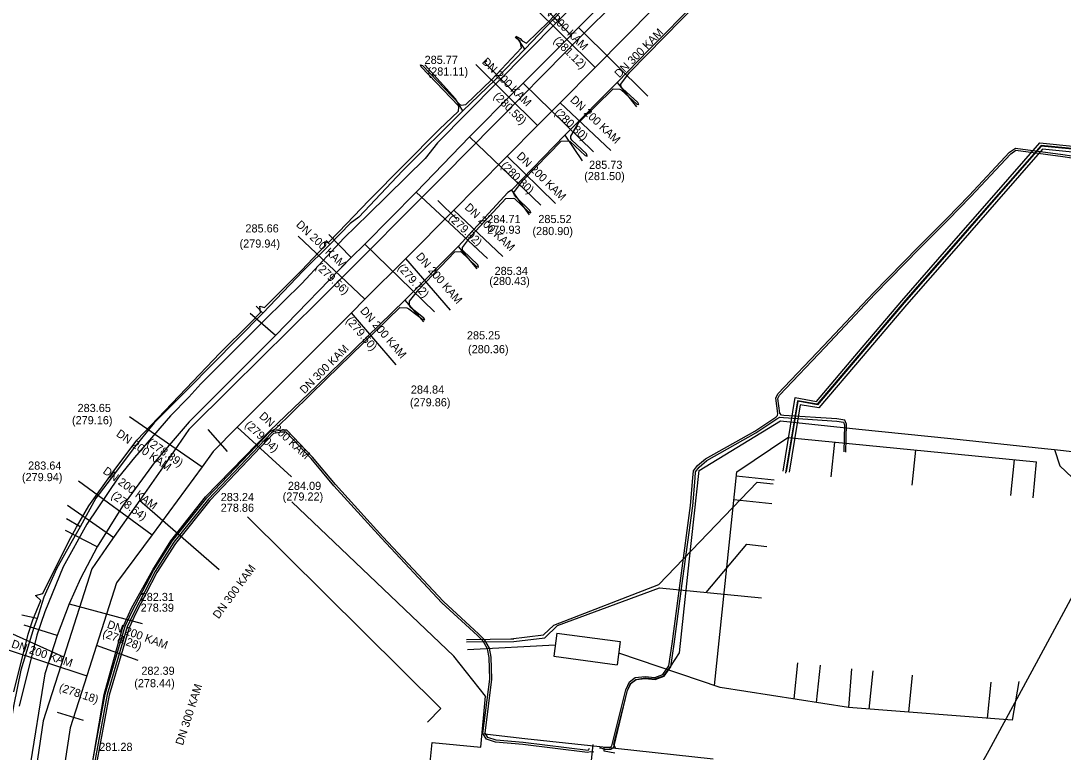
# Model space of a CAD drawing. Extents: x -598233 to -596890, y -1157848 to -1156431.
# Drawn here: x -597906 to -597803.5, y -1156760.2 to -1156688.4 of the extents above; entities that cross this region are included whole.
import ezdxf

# ---------------------------------------------------------------- set-up
doc = ezdxf.new("R2010")
doc.units = 0
for name, color, linetype in [('Vrstva 1', 7, 'Continuous'), ('Vrstva 13', 7, 'Continuous'), ('Vrstva 19', 7, 'Continuous'), ('Vrstva 25', 7, 'Continuous'), ('Vrstva 26', 7, 'Continuous'), ('Vrstva 3', 7, 'Continuous'), ('Vrstva 37', 7, 'Continuous'), ('Vrstva 42', 7, 'Continuous'), ('Vrstva 5', 7, 'Continuous'), ('Vrstva 55', 7, 'Continuous'), ('Vrstva 58', 7, 'Continuous'), ('Vrstva 8', 7, 'Continuous')]:
    doc.layers.add(name, color=color, linetype=linetype)

msp = doc.modelspace()

# ---------------------------------------------------------------- linework, layer by layer
at = {"layer": 'Vrstva 1'}
for p, q in [((-597835.6, -1156732.68), (-597830.6, -1156729.32)), ((-597830.6, -1156729.32), (-597806.15, -1156731.71)), ((-597826.32, -1156733.16), (-597825.97, -1156729.78)), ((-597818.36, -1156733.99), (-597818, -1156730.55)), ((-597808.68, -1156735), (-597808.31, -1156731.5)), ((-597806.48, -1156735.23), (-597806.15, -1156731.71)), ((-597837.8, -1156753.69), (-597835.6, -1156732.68)), ((-597831.92, -1156733.5), (-597835.65, -1156733.11)), ((-597832.16, -1156735.82), (-597835.89, -1156735.43)), ((-597864.68, -1156755.93), (-597883.7, -1156737.12)), ((-597862.07, -1156750.14), (-597853.45, -1156749.67)), ((-597837.24, -1156753.88), (-597847.21, -1156750.51)), ((-597829.64, -1156751.46), (-597830.01, -1156755)), ((-597827.42, -1156751.69), (-597827.81, -1156755.34)), ((-597824.34, -1156752.03), (-597824.61, -1156755.84)), ((-597822.23, -1156752.25), (-597822.62, -1156755.99)), ((-597818.35, -1156752.67), (-597818.72, -1156756.3)), ((-597810.63, -1156753.35), (-597811, -1156756.9)), ((-597807.89, -1156753.3), (-597808.53, -1156757.09)), ((-597824.61, -1156755.84), (-597837.24, -1156753.88)), ((-597866.01, -1156757.28), (-597864.68, -1156755.93)), ((-597808.53, -1156757.09), (-597824.61, -1156755.84))]:
    msp.add_line(p, q, dxfattribs=at)
for points in [[(-597863.11, -1156707.87), (-597865, -1156706.02)], [(-597885.67, -1156730.7), (-597887.58, -1156728.53)], [(-597899.82, -1156757.12), (-597902.38, -1156756.32)]]:
    msp.add_lwpolyline(points, dxfattribs=at)
at = {"layer": 'Vrstva 13'}
for p, q in [((-597843.27, -1156743.76), (-597833.6, -1156733.7)), ((-597833.6, -1156733.7), (-597832.03, -1156733.87)), ((-597901.4, -1156735.95), (-597896.85, -1156739.13)), ((-597886.49, -1156742.32), (-597894.32, -1156735.49)), ((-597853.58, -1156747.74), (-597843.27, -1156743.76)), ((-597907.46, -1156748.3), (-597901.77, -1156750.86)), ((-597854.61, -1156748.7), (-597853.58, -1156747.74)), ((-597862.16, -1156749.17), (-597857.53, -1156749.08)), ((-597857.81, -1156749.09), (-597854.61, -1156748.7))]:
    msp.add_line(p, q, dxfattribs=at)
msp.add_lwpolyline([(-597847.05, -1156686.02), (-597851.32, -1156690.3), (-597852.62, -1156691.62), (-597853.01, -1156692.01), (-597854.12, -1156693.15), (-597857.22, -1156696.29), (-597858.94, -1156698.03), (-597862.39, -1156701.53), (-597863.96, -1156703.13), (-597867.48, -1156706.65), (-597872.63, -1156711.81), (-597875.67, -1156714.85), (-597876.58, -1156715.77), (-597885.32, -1156724.44), (-597889.45, -1156728.53), (-597892, -1156732.18), (-597894.29, -1156735.47), (-597897.19, -1156739.6), (-597899.01, -1156742.21), (-597901.75, -1156750.82), (-597903.77, -1156757.16), (-597904.75, -1156763.8)], dxfattribs=at)
at = {"layer": 'Vrstva 19'}
for points in [[(-597846.28, -1156684.15), (-597851.17, -1156689.03), (-597851.91, -1156689.78), (-597852.05, -1156689.94), (-597856.61, -1156694.49), (-597857.53, -1156695.36), (-597861.87, -1156699.76), (-597867.11, -1156705.19), (-597872.15, -1156710.3), (-597873.5, -1156711.61), (-597880.95, -1156719.3), (-597889.44, -1156727.77), (-597892.78, -1156731.66), (-597895.98, -1156736.06), (-597898.48, -1156740.06), (-597900.11, -1156743.16), (-597901.24, -1156745.67), (-597902.42, -1156748.78), (-597903.62, -1156752.54), (-597905.17, -1156762.1)], [(-597851.91, -1156689.78), (-597854.77, -1156686.75), (-597854.61, -1156686.58)], [(-597851.17, -1156689.03), (-597844.34, -1156695.77)], [(-597857.53, -1156695.36), (-597860.4, -1156692.47), (-597860.17, -1156692.26)], [(-597856.61, -1156694.49), (-597849.7, -1156701.23)], [(-597861.87, -1156699.76), (-597854.88, -1156706.47)], [(-597867.11, -1156705.19), (-597860.12, -1156711.71)], [(-597873.5, -1156711.61), (-597875.7, -1156709.37)], [(-597872.15, -1156710.3), (-597865.33, -1156716.97)], [(-597880.95, -1156719.3), (-597883.44, -1156717.13)], [(-597898.48, -1156740.06), (-597901.58, -1156738.44)], [(-597901.24, -1156745.67), (-597894.04, -1156747.58)], [(-597902.42, -1156748.78), (-597905.64, -1156747.76)]]:
    msp.add_lwpolyline(points, dxfattribs=at)
at = {"layer": 'Vrstva 25'}
msp.add_lwpolyline([(-597802.27, -1156701.01), (-597805.67, -1156700.68), (-597810.3, -1156705.97), (-597814.72, -1156711.02), (-597819.16, -1156716.07), (-597823.41, -1156721.08), (-597827.67, -1156726.09), (-597829.61, -1156725.74), (-597830.75, -1156732.67)], dxfattribs=at)
at = {"layer": 'Vrstva 26'}
for points in [[(-597831.04, -1156732.62), (-597829.86, -1156725.39), (-597827.78, -1156725.76), (-597823.64, -1156720.88), (-597819.38, -1156715.87), (-597814.95, -1156710.82), (-597810.52, -1156705.77), (-597805.8, -1156700.37), (-597802.24, -1156700.71)], [(-597802.59, -1156701.28), (-597805.55, -1156700.99), (-597810.07, -1156706.16), (-597814.5, -1156711.22), (-597818.93, -1156716.27), (-597823.18, -1156721.27), (-597827.55, -1156726.41), (-597829.37, -1156726.09), (-597830.45, -1156732.71)]]:
    msp.add_lwpolyline(points, dxfattribs=at)
at = {"layer": 'Vrstva 3'}
for p, q in [((-597853.3, -1156748.53), (-597853.6, -1156750.81)), ((-597853.3, -1156748.53), (-597847.06, -1156749.37)), ((-597847.06, -1156749.37), (-597847.36, -1156751.65)), ((-597853.6, -1156750.81), (-597847.36, -1156751.65))]:
    msp.add_line(p, q, dxfattribs=at)
at = {"layer": 'Vrstva 37'}
msp.add_lwpolyline([(-597671.97, -1156701.18), (-597673.34, -1156700.15), (-597684.82, -1156690.2), (-597690.16, -1156695.91), (-597693.47, -1156699.2), (-597705.95, -1156711.55), (-597722.01, -1156727.49), (-597729.72, -1156735.12), (-597733.44, -1156731.37), (-597740.79, -1156723.9), (-597752.23, -1156711.81), (-597750.98, -1156710.57), (-597758.03, -1156703.01), (-597760.19, -1156705.23), (-597772.15, -1156704.09), (-597793.1, -1156701.95), (-597802.3, -1156700.93), (-597805.69, -1156700.63), (-597819.03, -1156715.82), (-597827.69, -1156726.02), (-597829.64, -1156725.7), (-597830.81, -1156732.81)], dxfattribs=at)
at = {"layer": 'Vrstva 42'}
msp.add_line((-597849.74, -1156759.49), (-597850.04, -1156762.34), dxfattribs=at)
for points in [[(-597898.96, -1156761.45), (-597897.68, -1156754.52), (-597895.71, -1156747.86), (-597895.06, -1156746.45), (-597892.95, -1156742.37), (-597891.09, -1156739.49), (-597887.69, -1156735.23), (-597881.48, -1156728.71), (-597880.93, -1156728.45), (-597875.93, -1156723.56), (-597868.71, -1156716.52), (-597868.02, -1156716.56), (-597867.84, -1156716.66), (-597866.46, -1156717.73), (-597866.26, -1156717.76), (-597866.35, -1156717.57), (-597867.72, -1156716.5), (-597867.78, -1156716.37), (-597867.77, -1156715.92), (-597866.87, -1156714.78), (-597863.33, -1156711.06), (-597862.81, -1156711.02), (-597862.68, -1156711.07), (-597861.18, -1156712.5), (-597860.98, -1156712.56), (-597861.06, -1156712.35), (-597862.54, -1156710.93), (-597862.58, -1156710.8), (-597862.56, -1156710.63), (-597861.68, -1156709.46), (-597858.31, -1156705.82), (-597857.58, -1156705.78), (-597857.44, -1156705.84), (-597856.06, -1156707.16), (-597855.84, -1156707.23), (-597855.93, -1156707.01), (-597857.3, -1156705.7), (-597857.46, -1156705.5), (-597857.54, -1156705.27), (-597856.6, -1156704.02), (-597852.87, -1156700.18), (-597852.13, -1156700.17), (-597851.97, -1156700.24), (-597850.52, -1156701.61), (-597850.32, -1156701.66), (-597850.39, -1156701.45), (-597851.83, -1156700.1), (-597851.9, -1156699.94), (-597851.91, -1156699.7), (-597851.13, -1156698.37), (-597847.77, -1156695.04), (-597847.11, -1156695.07), (-597846.98, -1156695.15), (-597845.44, -1156696.55), (-597845.24, -1156696.6), (-597845.32, -1156696.39), (-597846.84, -1156695.01), (-597846.96, -1156694.84), (-597847, -1156694.6), (-597846.16, -1156693.45), (-597839.32, -1156686.5)], [(-597906.65, -1156754.29), (-597905.26, -1156748.63), (-597904.81, -1156747.24), (-597904.02, -1156745.34), (-597904.53, -1156744.83), (-597903.82, -1156744.63), (-597901.27, -1156739.49), (-597900.49, -1156738.12), (-597899.29, -1156736.01), (-597896.89, -1156732.67), (-597894.56, -1156729.58), (-597889.74, -1156724.49), (-597886.42, -1156721.03), (-597883.43, -1156718.09), (-597882.41, -1156717.02), (-597882.49, -1156716.39), (-597882.04, -1156716.52), (-597878.4, -1156712.91), (-597876.1, -1156710.49), (-597876.09, -1156710.04), (-597875.76, -1156710.19), (-597874.72, -1156709.09), (-597871.77, -1156706.01), (-597864.86, -1156699.03), (-597862.97, -1156697.25), (-597862.92, -1156696.85), (-597862.97, -1156696.73), (-597866.64, -1156692.88), (-597866.69, -1156692.68), (-597866.49, -1156692.74), (-597862.83, -1156696.59), (-597862.71, -1156696.64), (-597862.23, -1156696.58), (-597859.71, -1156694.17), (-597858.73, -1156693.1), (-597856.77, -1156691.02), (-597856.89, -1156690.36), (-597856.96, -1156690.27), (-597857.24, -1156690.15), (-597857.39, -1156689.97), (-597857.18, -1156689.95), (-597856.88, -1156690.09), (-597856.69, -1156690.32), (-597856.26, -1156690.57), (-597854.12, -1156688.48), (-597853.1, -1156687.37)], [(-597671.97, -1156701.18), (-597673.34, -1156700.15), (-597684.82, -1156690.2), (-597690.16, -1156695.91), (-597693.47, -1156699.2), (-597705.95, -1156711.55), (-597722.01, -1156727.49), (-597729.72, -1156735.12), (-597733.44, -1156731.37), (-597740.79, -1156723.9), (-597752.23, -1156711.81), (-597750.98, -1156710.57), (-597758.03, -1156703.01), (-597760.19, -1156705.23), (-597772.15, -1156704.09), (-597793.1, -1156701.95), (-597802.3, -1156700.93), (-597805.68, -1156700.63), (-597819.03, -1156715.82), (-597827.69, -1156726.02), (-597829.64, -1156725.7), (-597830.81, -1156732.81)], [(-597847.58, -1156760.34), (-597848.64, -1156760.13), (-597848.63, -1156759.93), (-597848.63, -1156759.73), (-597848.03, -1156759.74), (-597847.87, -1156759.61), (-597846.52, -1156754.09), (-597846.14, -1156753.32), (-597845.59, -1156752.88), (-597844.62, -1156752.78), (-597843.65, -1156752.88), (-597842.86, -1156752.61), (-597842.29, -1156751.76), (-597841.96, -1156749.59), (-597841.1, -1156743.13), (-597840.14, -1156735.99), (-597839.91, -1156733.29), (-597839.87, -1156732.59), (-597839.45, -1156732.07), (-597838.67, -1156731.42), (-597833.84, -1156728.68), (-597831.78, -1156727.3), (-597831.59, -1156727.15), (-597831.57, -1156726.95), (-597831.76, -1156725.44), (-597831.57, -1156725.02), (-597827.07, -1156720.29), (-597822.17, -1156715.1), (-597817.79, -1156710.6), (-597814.97, -1156707.78), (-597812.77, -1156705.53), (-597808.81, -1156701.27), (-597808.2, -1156700.87), (-597803.55, -1156701.5), (-597800.89, -1156701.9)], [(-597824.87, -1156730.76), (-597824.81, -1156728.01), (-597824.99, -1156727.61), (-597825.76, -1156727.49), (-597830.99, -1156727.15), (-597831.22, -1156727.11), (-597831.37, -1156726.93), (-597831.56, -1156725.48), (-597831.41, -1156725.14), (-597826.93, -1156720.43), (-597822.03, -1156715.24), (-597817.65, -1156710.74), (-597814.83, -1156707.92), (-597812.63, -1156705.67), (-597808.67, -1156701.43), (-597808.16, -1156701.07), (-597803.57, -1156701.7), (-597800.91, -1156702.1), (-597797.05, -1156702.4), (-597795.03, -1156702.4), (-597792.67, -1156702.74), (-597789.09, -1156703.47)], [(-597849.09, -1156759.8), (-597848.97, -1156759.81), (-597848.63, -1156759.93), (-597848.63, -1156759.93), (-597847.97, -1156759.94), (-597847.69, -1156759.73), (-597846.34, -1156754.15), (-597845.98, -1156753.44), (-597845.51, -1156753.08), (-597844.62, -1156752.98), (-597843.63, -1156753.08), (-597842.74, -1156752.77), (-597842.09, -1156751.84), (-597841.76, -1156749.61), (-597840.9, -1156743.15), (-597839.94, -1156736.01), (-597839.71, -1156733.31), (-597839.67, -1156732.67), (-597839.31, -1156732.21), (-597838.55, -1156731.58), (-597833.74, -1156728.86), (-597831.66, -1156727.46), (-597831.36, -1156727.31), (-597831.01, -1156727.35), (-597825.78, -1156727.69), (-597825.13, -1156727.79), (-597825.01, -1156728.05), (-597825.07, -1156730.73)], [(-597850.1, -1156759.88), (-597850.21, -1156760.08), (-597856.6, -1156759.29), (-597859.27, -1156759.05), (-597860.07, -1156758.79), (-597860.35, -1156758.36), (-597859.69, -1156753.07), (-597859.75, -1156750.91), (-597859.92, -1156750.02), (-597860.36, -1156749.22), (-597860.95, -1156748.62), (-597864.44, -1156745.41), (-597870.39, -1156739.06), (-597875.06, -1156733.93), (-597877.31, -1156731.24), (-597879.83, -1156728.58), (-597880.33, -1156728.59), (-597881.15, -1156728.72), (-597881.34, -1156728.85), (-597887.54, -1156735.36), (-597890.93, -1156739.61), (-597892.78, -1156742.47), (-597894.88, -1156746.54), (-597895.52, -1156747.93), (-597897.49, -1156754.57), (-597898.76, -1156761.48)], [(-597849.66, -1156760.24), (-597849.97, -1156760.2), (-597850.28, -1156760.27), (-597856.62, -1156759.49), (-597859.31, -1156759.25), (-597860.21, -1156758.95), (-597860.55, -1156758.4), (-597859.89, -1156753.07), (-597859.95, -1156750.93), (-597860.12, -1156750.08), (-597860.52, -1156749.34), (-597861.09, -1156748.76), (-597864.58, -1156745.55), (-597870.53, -1156739.2), (-597875.22, -1156734.07), (-597877.45, -1156731.38), (-597879.91, -1156728.78), (-597880.31, -1156728.79), (-597881.13, -1156728.92), (-597887.39, -1156735.49), (-597890.77, -1156739.73), (-597892.61, -1156742.57), (-597894.7, -1156746.63), (-597895.33, -1156748), (-597897.3, -1156754.62), (-597898.56, -1156761.51)]]:
    msp.add_lwpolyline(points, dxfattribs=at)
at = {"layer": 'Vrstva 5'}
for p, q in [((-597855.75, -1156686.79), (-597849.53, -1156692.95)), ((-597855.75, -1156686.79), (-597849.53, -1156692.95)), ((-597861.27, -1156692.65), (-597855.18, -1156698.66)), ((-597861.27, -1156692.65), (-597855.18, -1156698.66)), ((-597848, -1156701.12), (-597852.96, -1156696.42)), ((-597848, -1156701.12), (-597852.96, -1156696.42)), ((-597853.41, -1156706.33), (-597858.17, -1156701.68)), ((-597853.41, -1156706.33), (-597858.17, -1156701.68)), ((-597858.6, -1156711.54), (-597863.43, -1156706.98)), ((-597858.6, -1156711.54), (-597863.43, -1156706.98)), ((-597878.73, -1156709.54), (-597872.15, -1156715.72)), ((-597878.73, -1156709.54), (-597872.15, -1156715.72)), ((-597863.74, -1156716.79), (-597868.15, -1156711.71)), ((-597863.74, -1156716.79), (-597868.15, -1156711.71)), ((-597869.09, -1156722.16), (-597873.48, -1156717.06)), ((-597869.09, -1156722.16), (-597873.48, -1156717.06)), ((-597895.28, -1156727.26), (-597888.17, -1156732.18)), ((-597895.28, -1156727.26), (-597888.17, -1156732.18)), ((-597879.36, -1156733.17), (-597884.7, -1156728.3)), ((-597879.36, -1156733.17), (-597884.7, -1156728.3)), ((-597900.31, -1156733.58), (-597893.08, -1156738.86)), ((-597900.31, -1156733.58), (-597893.08, -1156738.86)), ((-597838.6, -1156744.54), (-597834.6, -1156739.79)), ((-597834.6, -1156739.79), (-597832.65, -1156740.01)), ((-597853.23, -1156747.78), (-597843.21, -1156744.08)), ((-597843.21, -1156744.08), (-597833.17, -1156745.08)), ((-597854.46, -1156748.99), (-597853.23, -1156747.78)), ((-597857.52, -1156749.37), (-597854.46, -1156748.99)), ((-597907.62, -1156750.03), (-597899.5, -1156752.74)), ((-597907.62, -1156750.03), (-597899.5, -1156752.74)), ((-597894.46, -1156751.22), (-597898.54, -1156749.74)), ((-597894.46, -1156751.22), (-597898.54, -1156749.74)), ((-597862.17, -1156749.39), (-597857.52, -1156749.37))]:
    msp.add_line(p, q, dxfattribs=at)
for points in [[(-597830.46, -1156673.69), (-597831.92, -1156675.16), (-597837.68, -1156680.98), (-597838.07, -1156681.37), (-597843.76, -1156687.13), (-597849.53, -1156692.95), (-597852.96, -1156696.42), (-597855.18, -1156698.66), (-597858.17, -1156701.68), (-597861.21, -1156704.75)], [(-597861.21, -1156704.75), (-597863.43, -1156706.98), (-597868.15, -1156711.71), (-597872.15, -1156715.72), (-597873.48, -1156717.06), (-597884.7, -1156728.3), (-597887.06, -1156730.67)], [(-597887.06, -1156730.67), (-597888.17, -1156732.18), (-597893.08, -1156738.86), (-597896.56, -1156743.59)], [(-597896.56, -1156743.59), (-597898.54, -1156749.74), (-597899.5, -1156752.74), (-597901.14, -1156757.83)], [(-597901.14, -1156757.83), (-597903.28, -1156772.02), (-597903.35, -1156772.49), (-597906.37, -1156792.46), (-597907.25, -1156798.32)]]:
    msp.add_lwpolyline(points, dxfattribs=at)
at = {"layer": 'Vrstva 55'}
for p, q in [((-597879.35, -1156735.64), (-597863.41, -1156750.79)), ((-597806.15, -1156751.46), (-597801.64, -1156743.14)), ((-597860.29, -1156754.72), (-597863.41, -1156750.79)), ((-597810.79, -1156760.05), (-597806.15, -1156751.46)), ((-597860.77, -1156759.74), (-597860.29, -1156754.72)), ((-597860.65, -1156758.39), (-597856.43, -1156758.9)), ((-597867.78, -1156780.89), (-597865.55, -1156759.27)), ((-597865.55, -1156759.27), (-597860.77, -1156759.74)), ((-597856.43, -1156758.9), (-597847.54, -1156759.83)), ((-597847.54, -1156759.83), (-597837.93, -1156760.9)), ((-597813.83, -1156765.43), (-597810.79, -1156760.05))]:
    msp.add_line(p, q, dxfattribs=at)
for points in [[(-597850.35, -1156685.48), (-597865.01, -1156700.36), (-597866.24, -1156701.88), (-597871.79, -1156707.35), (-597874.23, -1156709.71), (-597878.36, -1156714.18), (-597881.96, -1156717.71), (-597888.29, -1156724.04), (-597889.46, -1156725.36), (-597891.27, -1156727.18), (-597894.82, -1156731.28), (-597896.37, -1156733.2), (-597899.49, -1156737.84), (-597901.82, -1156742.02), (-597903.61, -1156746.44), (-597904.41, -1156748.75), (-597906.13, -1156755.71)], [(-597842.78, -1156752.73), (-597842.1, -1156751.78), (-597841.25, -1156750.46), (-597840.29, -1156741.53), (-597839.31, -1156732.56), (-597831.3, -1156727.68), (-597823.61, -1156728.48), (-597814.55, -1156729.41), (-597805.37, -1156730.39), (-597804.37, -1156730.49)], [(-597804.37, -1156730.49), (-597796.56, -1156731.37), (-597787.39, -1156732.35), (-597784.9, -1156732.54), (-597784.5, -1156728.17)], [(-597804.37, -1156730.49), (-597803.86, -1156732.08), (-597798.92, -1156736.76), (-597792.57, -1156743.13), (-597786.58, -1156749.19), (-597780.31, -1156755.6), (-597773.27, -1156761.7)], [(-597847.54, -1156759.83), (-597847.69, -1156759.43), (-597846.33, -1156754.16), (-597846.06, -1156753.5), (-597845.52, -1156753.08), (-597844.61, -1156752.94), (-597843.65, -1156753.04), (-597842.78, -1156752.73)]]:
    msp.add_lwpolyline(points, dxfattribs=at)
at = {"layer": 'Vrstva 58'}
for p, q in [((-597856.45, -1156691.15), (-597857.3, -1156689.86)), ((-597847.36, -1156694.44), (-597844.25, -1156691.23)), ((-597852.51, -1156699.59), (-597847.36, -1156694.44)), ((-597847.36, -1156694.44), (-597845.46, -1156696.81)), ((-597857.76, -1156705.01), (-597852.51, -1156699.59)), ((-597852.51, -1156699.59), (-597850.79, -1156702.14)), ((-597858.1, -1156705.25), (-597862.99, -1156710.54)), ((-597857.76, -1156705.01), (-597856, -1156707.42)), ((-597875.98, -1156709.96), (-597875.61, -1156710.35)), ((-597862.99, -1156710.54), (-597868.22, -1156715.83)), ((-597862.99, -1156710.54), (-597861.16, -1156712.73)), ((-597882.18, -1156717.09), (-597882.86, -1156716.42)), ((-597868.22, -1156715.83), (-597866.41, -1156717.94)), ((-597900.16, -1156738.08), (-597901.49, -1156737.31)), ((-597904.38, -1156747.11), (-597905.89, -1156746.76))]:
    msp.add_line(p, q, dxfattribs=at)
for points in [[(-597844.25, -1156691.23), (-597839.43, -1156686.36), (-597832.02, -1156679.03)], [(-597850.76, -1156685.2), (-597856.45, -1156691.15)], [(-597856.45, -1156691.15), (-597859.34, -1156694.18), (-597862.52, -1156697.21)], [(-597862.52, -1156697.21), (-597863.24, -1156696.04), (-597866.28, -1156692.68)], [(-597862.52, -1156697.21), (-597868.45, -1156703.1), (-597872.74, -1156707.65)], [(-597857.76, -1156705.01), (-597858.1, -1156705.25)], [(-597872.74, -1156707.65), (-597873.6, -1156708.28), (-597875.61, -1156710.35)], [(-597875.61, -1156710.35), (-597878.22, -1156712.94), (-597882.18, -1156717.09)], [(-597899.63, -1156765.69), (-597899.49, -1156764.54), (-597897.78, -1156754.56), (-597895.99, -1156748.04), (-597895.1, -1156746.08), (-597892.99, -1156742.32), (-597891.23, -1156739.46), (-597887.84, -1156735.15), (-597881.5, -1156728.65), (-597876.88, -1156724.22), (-597868.22, -1156715.83)], [(-597882.18, -1156717.09), (-597889.61, -1156724.61), (-597892.86, -1156727.87), (-597894.94, -1156730.41), (-597896.78, -1156732.89), (-597898.6, -1156735.28), (-597900.16, -1156738.08)], [(-597900.16, -1156738.08), (-597901.07, -1156739.69), (-597902.48, -1156742.2), (-597903.71, -1156745), (-597904.38, -1156747.11)], [(-597904.38, -1156747.11), (-597904.71, -1156747.97), (-597905.98, -1156752.18), (-597906.67, -1156755.55), (-597907.55, -1156760.83)]]:
    msp.add_lwpolyline(points, dxfattribs=at)

# ---------------------------------------------------------------- texts
at = {"layer": 'Vrstva 8'}
for s, rotation, p in [('DN 200 KAM', 315.3021, (-597855.14, -1156686.94)), ('DN 300 KAM', 45.2874, (-597847.15, -1156694.02)), ('(281.12)', 315.3021, (-597853.69, -1156690.37)), ('DN 200 KAM', 315.3559, (-597860.71, -1156692.46)), ('(280.58)', 315.3559, (-597859.58, -1156695.84)), ('DN 200 KAM', 316.5174, (-597852.04, -1156696.21)), ('(280.80)', 316.5174, (-597853.58, -1156697.46)), ('DN 200 KAM', 315.6151, (-597857.31, -1156701.73)), ('(280.30)', 315.6151, (-597858.85, -1156702.66)), ('DN 200 KAM', 316.6754, (-597862.41, -1156706.78)), ('DN 200 KAM', 316.8129, (-597878.99, -1156708.47)), ('(279.92)', 316.6754, (-597863.99, -1156707.84)), ('DN 200 KAM', 310.9723, (-597867.2, -1156711.55)), ('(279.56)', 316.8129, (-597877.06, -1156712.61)), ('(279.72)', 310.9723, (-597868.98, -1156712.66)), ('DN 200 KAM', 310.7184, (-597872.68, -1156716.89)), ('(279.50)', 310.7184, (-597874.07, -1156717.85)), ('DN 300 KAM', 45.0775, (-597878.09, -1156725.08)), ('DN 200 KAM', 317.6181, (-597882.61, -1156727.3)), ('(279.04)', 317.6357, (-597884.02, -1156728.15)), ('DN 200 KAM', 325.3445, (-597896.67, -1156729.11)), ('(278.89)', 325.3445, (-597893.64, -1156729.97)), ('DN 200 KAM', 323.8244, (-597897.98, -1156732.76)), ('(278.64)', 323.8244, (-597897.17, -1156735.16)), ('DN 300 KAM', 53.6732, (-597886.54, -1156747.19)), ('DN 200 KAM', 340.0496, (-597897.57, -1156747.99)), ('(278.28)', 340.0496, (-597898.02, -1156748.87)), ('DN 200 KAM', 341.5486, (-597906.97, -1156749.91)), ('(278.18)', 341.5486, (-597902.29, -1156754.2)), ('DN 300 KAM', 72.1707, (-597890.05, -1156759.62))]:
    msp.add_text(s, height=0.8, rotation=rotation, dxfattribs=at).set_placement(p)
for s, p in [('285.77', (-597866.29, -1156692.6)), ('(281.11)', (-597866, -1156693.74)), ('285.73', (-597850.12, -1156702.91)), ('(281.50)', (-597850.6, -1156704.02)), ('285.66', (-597883.9, -1156709.16)), ('284.71', (-597860.13, -1156708.24)), ('285.52', (-597855.11, -1156708.24)), ('279.93', (-597860.13, -1156709.29)), ('(280.90)', (-597855.69, -1156709.42)), ('(279.94)', (-597884.48, -1156710.65)), ('285.34', (-597859.41, -1156713.34)), ('(280.43)', (-597859.93, -1156714.33)), ('285.25', (-597862.13, -1156719.67)), ('(280.36)', (-597862.02, -1156721.03)), ('284.84', (-597867.64, -1156725)), ('(279.86)', (-597867.73, -1156726.25)), ('283.65', (-597900.4, -1156726.81)), ('(279.16)', (-597900.95, -1156728.01)), ('283.64', (-597905.26, -1156732.47)), ('(279.94)', (-597905.87, -1156733.6)), ('284.09', (-597879.73, -1156734.46)), ('283.24', (-597886.33, -1156735.56)), ('(279.22)', (-597880.24, -1156735.51)), ('278.86', (-597886.33, -1156736.61)), ('282.31', (-597894.2, -1156745.38)), ('278.39', (-597894.2, -1156746.43)), ('282.39', (-597894.13, -1156752.63)), ('(278.44)', (-597894.83, -1156753.85)), ('281.28', (-597898.27, -1156760.11))]:
    msp.add_text(s, height=0.8, dxfattribs=at).set_placement(p)

doc.saveas('drawing.dxf')
